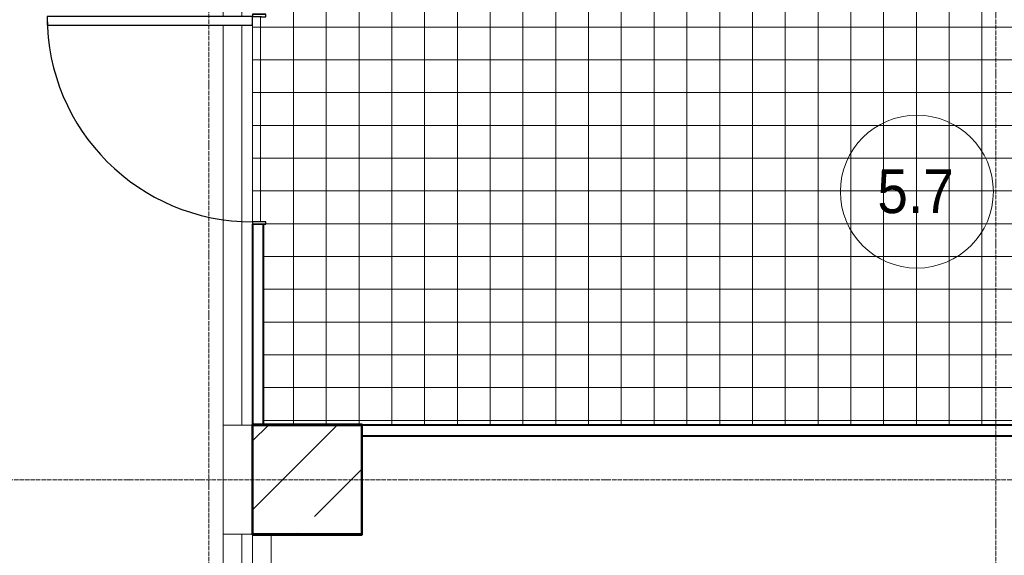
# Model space of a CAD drawing. Header units: millimetres. Extents: x -135639 to 224623, y -383017 to -59102.
# Tile 296 of 494: x 48548 to 53052, y -149868 to -147416. Entities that reach past the tile are written whole.
import ezdxf

# ---------------------------------------------------------------- set-up
doc = ezdxf.new("R2010")
doc.units = ezdxf.units.MM
doc.linetypes.add('Линия сетки', pattern=[25, 20, -2.5, 0, -2.5])
for name, color, linetype, lineweight in [('A-000-M_MASS', 7, 'Continuous', 18), ('A-010-A_ROOM', 7, 'Continuous', 20), ('A-200-M_WALL_INT', 7, 'Continuous', 18), ('A-325-M_DOOR', 7, 'Continuous', 18), ('A-325-M_DOOR__FRAME', 7, 'Continuous', 30), ('A-325-M_DOOR_PANEL', 7, 'Continuous', 30), ('A-350-H_CEILING', 7, 'Continuous', 18), ('A-350-M_CEILING', 7, 'Continuous', 18), ('S-280-M_COLUMN', 7, 'Continuous', 18), ('Z-030-M_GRID', 7, 'Continuous', 9)]:
    doc.layers.add(name, color=color, linetype=linetype, lineweight=lineweight)
doc.styles.add('Arial_2', font='arial.ttf', dxfattribs={"width": 0.9, "height": 400})

# ---------------------------------------------------------------- blocks, each defined once
blk = doc.blocks.new('101_Дверь_Однопольная - _ПЧ_900х2000_Помещение секц узлов_Л-3606290-B1_-7_650_')
at = {"layer": 'A-325-M_DOOR', "color": 253, "lineweight": 30, "true_color": 0xaaaaaa}
for p, q in [((-480, 25), (-481, 25)), ((-481, 25), (-481, -35)), ((-480, -35), (-480, 25)), ((481, 25), (480, 25)), ((480, 25), (480, -35)), ((481, -35), (481, 25)), ((-481, -35), (-480, -35)), ((480, -35), (481, -35))]:
    blk.add_line(p, q, dxfattribs=at)
at = {"layer": 'A-325-M_DOOR__FRAME', "color": 253, "true_color": 0xaaaaaa}
for p, q in [((-470, 25), (-480, 25)), ((-480, 25), (-480, -35)), ((-470, -15), (-470, 25)), ((480, 25), (470, 25)), ((470, 25), (470, -15)), ((480, -35), (480, 25)), ((-480, -35), (-469, -35)), ((-469, -15), (-470, -15)), ((-469, -35), (-469, -15)), ((470, -15), (469, -15)), ((469, -15), (469, -35)), ((469, -35), (480, -35))]:
    blk.add_line(p, q, dxfattribs=at)
at = {"layer": 'A-325-M_DOOR_PANEL', "color": 253, "true_color": 0xaaaaaa}
for p, q in [((470, 965), (430, 965)), ((430, 965), (430, 25)), ((470, 25), (470, 965)), ((430, 25), (470, 25))]:
    blk.add_line(p, q, dxfattribs=at)
blk.add_arc((470, 25), 940, 90, 180, dxfattribs=at)
blk = doc.blocks.new('CP_ДШ_Hanytex_TopJoint 24C_Половина - CP_ДШ_Hanytex_TopJoint 24C_Половина-3657771-B1_-7_650_')
at = {"layer": 'A-000-M_MASS', "color": 253, "true_color": 0xaaaaaa}
for p, q in [((0, -25), (0, 110)), ((500, 110), (0, 110)), ((500, 110), (500, -25))]:
    blk.add_line(p, q, dxfattribs=at)
blk = doc.blocks.new('CP_ДШ_Hanytex_TopJoint 24C - CP_ДШ_Hanytex_TopJoint 24C-3950285-B1_-7_650_')
at = {"layer": 'A-000-M_MASS', "color": 253, "true_color": 0xaaaaaa}
for p, q in [((0, 25), (0, -25)), ((0, -110), (0, 25)), ((2000, -25), (2000, 25)), ((2000, 25), (2000, -110)), ((0, -25), (130, -25)), ((170, -25), (2000, -25)), ((130, -110), (0, -110)), ((2000, -110), (170, -110))]:
    blk.add_line(p, q, dxfattribs=at)
blk = doc.blocks.new('CP_ДШ_Hanytex_TopJoint 24C - CP_ДШ_Hanytex_TopJoint 24C-3950266-B1_-7_650_')
at = {"layer": 'A-000-M_MASS', "color": 253, "true_color": 0xaaaaaa}
for p, q in [((719.6, 110), (0, 110)), ((2900, 110), (2579.7, 110)), ((722.1, 25), (0, 25)), ((0, 25), (0, -25)), ((0, -110), (0, 25)), ((2900, 25), (2577.1, 25)), ((2900, -25), (2900, 25)), ((2900, 25), (2900, -25)), ((0, -25), (725.6, -25)), ((2573.6, -25), (2900, -25)), ((735.9, -110), (0, -110)), ((2900, -110), (2563.3, -110))]:
    blk.add_line(p, q, dxfattribs=at)
blk = doc.blocks.new('135_SLK_GD_AR_rvt-1-B1_-7_650_')
at = {"layer": 'A-350-H_CEILING', "true_color": 0xaaaaaa}
h = blk.add_hatch(dxfattribs=at)
h.set_pattern_fill('FP_15', color=253, style=0, pattern_type=2)
h.set_pattern_definition([(0, (0, 0), (0, 150), []), (90, (0, 0), (-150, 9e-15), [])])
h.paths.add_polyline_path([(57800, 43550), (64150, 43550), (64150, 45550), (57800, 45550), (57800, 45431), (57810, 45430), (57810, 45419), (57750, 45419), (57750, 44480), (57810, 44480), (57810, 44469), (57800, 44469), (57800, 43728.8)])
at = {"layer": 'A-200-M_WALL_INT', "color": 253, "lineweight": 40, "true_color": 0xaaaaaa}
for p, q in [((57750, 44469), (57750, 43550)), ((57800, 43550), (57800, 44469)), ((57750, 43552), (57748, 43552)), ((57748, 43552), (57748, 43048)), ((58252, 43552), (57750, 43552)), ((57750, 43550), (57800, 43550)), ((57750, 43050), (57750, 43550)), ((57750, 43550), (58250, 43550)), ((64150, 43550), (58250, 43550)), ((58250, 43550), (58250, 43500)), ((58250, 43550), (58250, 43050)), ((58252, 43550), (58252, 43552)), ((58252, 43048), (58252, 43550)), ((58250, 43500), (64150, 43500)), ((57748, 43048), (57750, 43048)), ((58250, 43050), (57750, 43050)), ((57750, 43048), (58250, 43048)), ((58250, 43048), (58252, 43048))]:
    blk.add_line(p, q, dxfattribs=at)
at = {"layer": 'A-350-M_CEILING', "color": 253, "true_color": 0xaaaaaa}
blk.add_line((57750, 45380), (57750, 44480), dxfattribs=at)
at = {"layer": 'A-000-M_MASS', "color": 253, "lineweight": 18, "true_color": 0xaaaaaa}
for name, p, rotation in [('CP_ДШ_Hanytex_TopJoint 24C - CP_ДШ_Hanytex_TopJoint 24C-3950285-B1_-7_650_', (57725, 45550), 270.0000000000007), ('CP_ДШ_Hanytex_TopJoint 24C_Половина - CP_ДШ_Hanytex_TopJoint 24C_Половина-3657771-B1_-7_650_', (57725, 43050), 89.99999999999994), ('CP_ДШ_Hanytex_TopJoint 24C - CP_ДШ_Hanytex_TopJoint 24C-3950266-B1_-7_650_', (57725, 43050), 270.0000000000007)]:
    blk.add_blockref(name, p, dxfattribs=dict(at, rotation=rotation))
at = {"layer": 'A-325-M_DOOR', "color": 253, "lineweight": 18, "true_color": 0xaaaaaa, "rotation": 90}
blk.add_blockref('101_Дверь_Однопольная - _ПЧ_900х2000_Помещение секц узлов_Л-3606290-B1_-7_650_', (57775, 44950), dxfattribs=at)
blk = doc.blocks.new('135_SLK_K1-2-3_KR_rvt-1-B1_-7_650_')
at = {"layer": 'S-280-M_COLUMN', "lineweight": 9, "true_color": 0xaaaaaa}
h = blk.add_hatch(dxfattribs=at)
h.set_pattern_fill('FP_20', color=253, style=0, pattern_type=2)
h.set_pattern_definition([(45, (0, 0), (-314.309, 314.309), []), (45, (314.3, 0), (-314.309, 314.309), [555.625, -111.125, 3.353, -107.772])])
h.paths.add_polyline_path([(58250, 43050), (58250, 43550), (57750, 43550), (57750, 43050), (58152, 43050)])
at = {"layer": 'S-280-M_COLUMN', "color": 253, "lineweight": 40, "true_color": 0xaaaaaa}
for p, q in [((58250, 43550), (57750, 43550)), ((57750, 43550), (57750, 43050)), ((58250, 43050), (58250, 43550)), ((57750, 43050), (58250, 43050))]:
    blk.add_line(p, q, dxfattribs=at)
blk = doc.blocks.new('050_Марка_Помещение - Номер-620969-B1_-7_650_')
at = {"layer": 'A-010-A_ROOM', "color": 253, "true_color": 0xaaaaaa}
blk.add_circle((0, 0), 3.5, dxfattribs=at)
blk = doc.blocks.new('-1 эт')
at = {"layer": 'Z-030-M_GRID', "color": 253, "linetype": 'Линия сетки', "true_color": 0xaaaaaa}
for p, q in [((57550, -19697.6), (57550, 89253.4)), ((61150, -19697.4), (61150, 89253.6)), ((155949, 43300), (-3680.8, 43300))]:
    blk.add_line(p, q, dxfattribs=at)
at = {"lineweight": 5}
for name in ['135_SLK_GD_AR_rvt-1-B1_-7_650_', '135_SLK_K1-2-3_KR_rvt-1-B1_-7_650_']:
    blk.add_blockref(name, (0, 0), dxfattribs=at)
at = {"layer": 'A-010-A_ROOM', "color": 253, "true_color": 0xaaaaaa, "xscale": 99.99999999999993, "yscale": 99.99999999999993, "zscale": 99.99999999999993}
blk.add_blockref('050_Марка_Помещение - Номер-620969-B1_-7_650_', (60788.9, 44618.5), dxfattribs=at)
at = {"layer": 'A-010-A_ROOM', "color": 253, "lineweight": 9, "true_color": 0xaaaaaa, "insert": (60608.2, 44720.2), "char_height": 200, "width": 432.911, "attachment_point": 1, "style": 'Arial_2'}
blk.add_mtext('5.7', dxfattribs=at)

msp = doc.modelspace()

# ---------------------------------------------------------------- block references
msp.add_blockref('-1 эт', (-8136.8, -192821.5))

doc.saveas('drawing.dxf')
